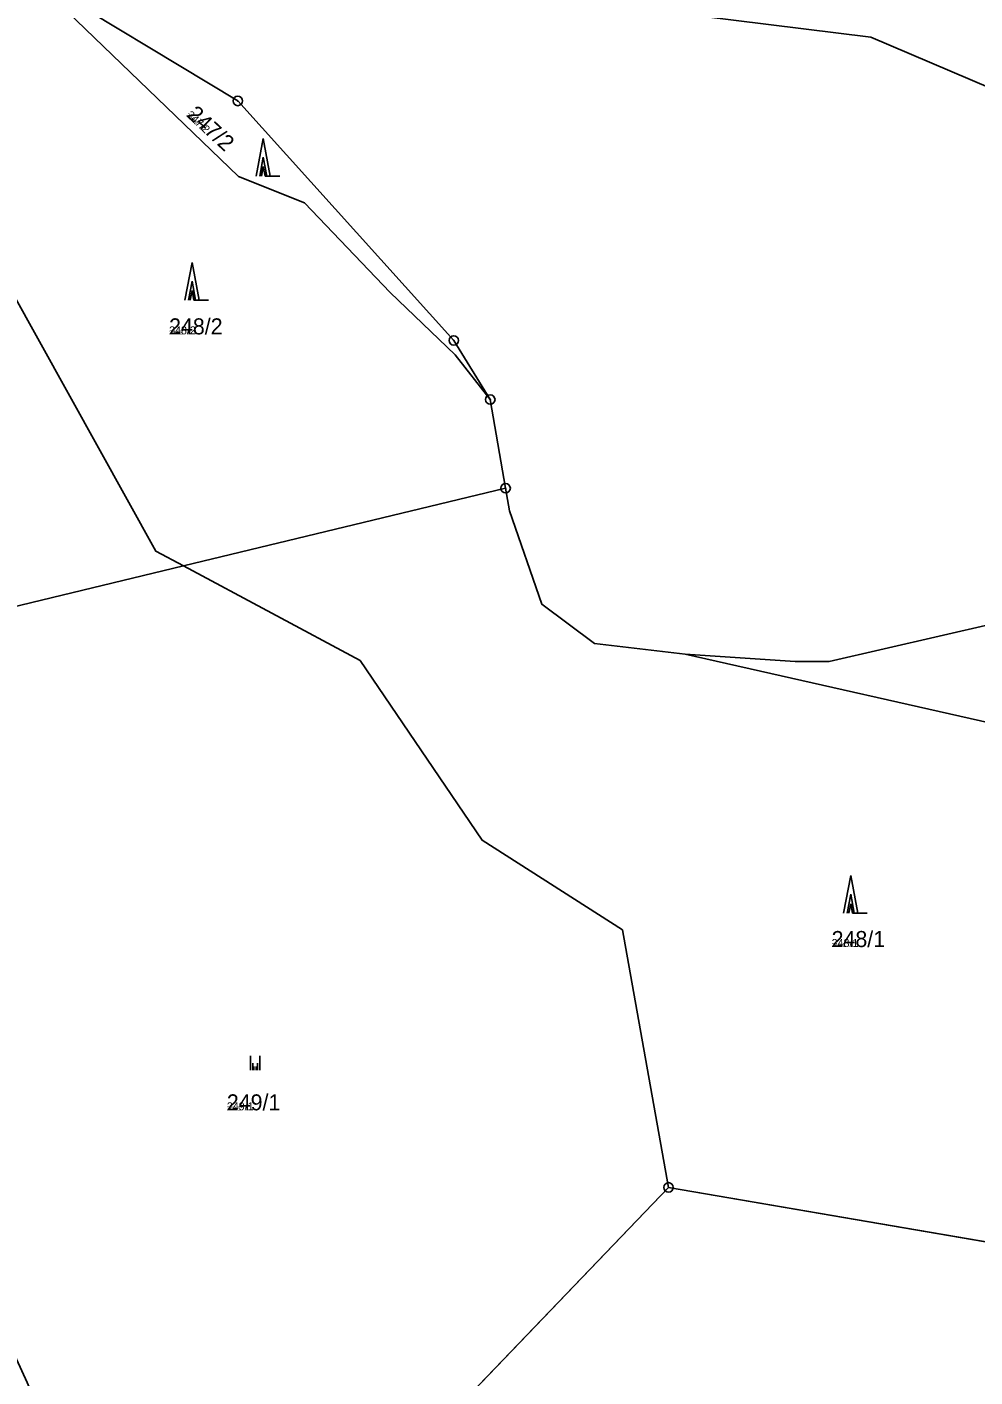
# Model space of a CAD drawing. Extents: x -759873 to -758487, y -975024 to -973516.
# Drawn here: x -759101 to -759000.3, y -974781.5 to -974638.1 of the extents above; entities that cross this region are included whole.
import ezdxf

# ---------------------------------------------------------------- set-up
doc = ezdxf.new("R2010")
doc.units = 0
for name, color, linetype in [('KAT_01_hranice KU', 7, 'Continuous'), ('KAT_02_hranice parcel', 7, 'Continuous'), ('KAT_03_1000_čísla parcelní', 7, 'Continuous'), ('KAT_03_250_čísla parcelní', 7, 'Continuous'), ('KAT_03_500_čísla parcelní', 7, 'Continuous'), ('KAT_04_vnitřní kresba', 7, 'Continuous'), ('KAT_05_1000_značky kultur', 7, 'Continuous'), ('KAT_05_250_značky kultur', 7, 'Continuous'), ('KAT_05_500_značky kultur', 7, 'Continuous'), ('KAT_11_značky bodu BP', 7, 'Continuous'), ('KAT_14_plocha_pozemek', 7, 'Continuous')]:
    doc.layers.add(name, color=color, linetype=linetype)

msp = doc.modelspace()

# ---------------------------------------------------------------- linework, layer by layer
at = {"layer": 'KAT_01_hranice KU'}
msp.add_lwpolyline([(-759063.93, -974793.72), (-759032.83, -974761.31), (-758995.41, -974767.74)], dxfattribs=at)
at = {"layer": 'KAT_02_hranice parcel'}
for p, q in [((-759050.14, -974687.05), (-759051.77, -974677.63)), ((-759084.37, -974695.3), (-759050.14, -974687.05)), ((-759063.93, -974793.72), (-759032.83, -974761.31)), ((-759032.83, -974761.31), (-758995.41, -974767.74))]:
    msp.add_line(p, q, dxfattribs=at)
for points in [[(-759072.53, -974622.47), (-759058.27, -974633.29), (-759011.32, -974639.13), (-758985.91, -974649.95)], [(-759121.31, -974628.39), (-759107.72, -974643.63), (-759105.8, -974660.49), (-759087.3, -974693.73), (-759084.37, -974695.3)], [(-759100.6, -974632.63), (-759098.65, -974634.53), (-759078.54, -974653.94), (-759071.5, -974656.72), (-759062.41, -974666.25), (-759055.52, -974672.89), (-759051.77, -974677.63)], [(-759051.77, -974677.63), (-759055.66, -974671.34), (-759078.61, -974645.91), (-759100.6, -974632.63)], [(-759084.37, -974695.3), (-759132.9, -974707), (-759136.32, -974697.59), (-759144.18, -974680.88), (-759149.76, -974675.44)], [(-759050.14, -974687.05), (-759049.72, -974689.45), (-759046.29, -974699.36), (-759040.71, -974703.54), (-759031.07, -974704.67), (-758992.76, -974713.32)], [(-759032.83, -974761.31), (-759037.71, -974733.96), (-759052.64, -974724.43), (-759065.6, -974705.35), (-759084.37, -974695.3)]]:
    msp.add_lwpolyline(points, dxfattribs=at)
at = {"layer": 'KAT_04_vnitřní kresba'}
for p, q in [((-759015.77, -974705.44), (-758998.21, -974701.42)), ((-759031.07, -974704.67), (-759019.38, -974705.44)), ((-759019.38, -974705.44), (-759015.77, -974705.44))]:
    msp.add_line(p, q, dxfattribs=at)
at = {"layer": 'KAT_05_1000_značky kultur'}
for p, q in [((-759075.9, -974649.88), (-759076.65, -974653.88)), ((-759075.15, -974653.88), (-759075.9, -974649.88)), ((-759075.15, -974653.88), (-759074.15, -974653.88)), ((-759083.47, -974663.05), (-759084.22, -974667.05)), ((-759082.72, -974667.05), (-759083.47, -974663.05)), ((-759082.72, -974667.05), (-759081.72, -974667.05)), ((-759013.47, -974728.18), (-759014.22, -974732.18)), ((-759012.72, -974732.18), (-759013.47, -974728.18)), ((-759012.72, -974732.18), (-759011.72, -974732.18)), ((-759077.27, -974748.85), (-759077.27, -974747.35)), ((-759076.27, -974748.85), (-759076.27, -974747.35))]:
    msp.add_line(p, q, dxfattribs=at)
at = {"layer": 'KAT_05_250_značky kultur'}
for p, q in [((-759075.9, -974652.88), (-759076.09, -974653.88)), ((-759075.71, -974653.88), (-759075.9, -974652.88)), ((-759075.71, -974653.88), (-759075.46, -974653.88)), ((-759083.47, -974666.05), (-759083.66, -974667.05)), ((-759083.28, -974667.05), (-759083.47, -974666.05)), ((-759083.28, -974667.05), (-759083.03, -974667.05)), ((-759013.47, -974731.18), (-759013.66, -974732.18)), ((-759013.28, -974732.18), (-759013.47, -974731.18)), ((-759013.28, -974732.18), (-759013.03, -974732.18)), ((-759076.89, -974748.85), (-759076.89, -974748.47)), ((-759076.64, -974748.85), (-759076.64, -974748.47))]:
    msp.add_line(p, q, dxfattribs=at)
at = {"layer": 'KAT_05_500_značky kultur'}
for p, q in [((-759075.9, -974651.88), (-759076.28, -974653.88)), ((-759075.53, -974653.88), (-759075.9, -974651.88)), ((-759075.53, -974653.88), (-759075.03, -974653.88)), ((-759083.47, -974665.05), (-759083.84, -974667.05)), ((-759083.09, -974667.05), (-759083.47, -974665.05)), ((-759083.09, -974667.05), (-759082.6, -974667.05)), ((-759013.47, -974730.18), (-759013.84, -974732.18)), ((-759013.09, -974732.18), (-759013.47, -974730.18)), ((-759013.09, -974732.18), (-759012.6, -974732.18)), ((-759077.02, -974748.85), (-759077.02, -974748.1)), ((-759076.52, -974748.85), (-759076.52, -974748.1))]:
    msp.add_line(p, q, dxfattribs=at)
at = {"layer": 'KAT_11_značky bodu BP'}
for centre, radius in [((-759078.61, -974645.91), 0.5), ((-759078.61, -974645.91), 0.0303), ((-759055.66, -974671.34), 0.5), ((-759055.66, -974671.34), 0.0303), ((-759051.77, -974677.63), 0.5), ((-759051.77, -974677.63), 0.0303), ((-759050.14, -974687.05), 0.5), ((-759050.14, -974687.05), 0.0303), ((-759032.83, -974761.31), 0.5), ((-759032.83, -974761.31), 0.0303)]:
    msp.add_circle(centre, radius, dxfattribs=at)
at = {"layer": 'KAT_14_plocha_pozemek'}
for points in [[(-758985.91, -974649.95), (-759011.32, -974639.13), (-759058.27, -974633.29), (-759072.53, -974622.47), (-759085.12, -974612.91), (-759119.49, -974608.48), (-759126.45, -974601.07), (-759123.88, -974586.97), (-759138.78, -974574.64), (-759149.95, -974565.4), (-759151.3, -974564.28), (-759155.66, -974538.03), (-759168.27, -974530.82)], [(-759100.6, -974632.63), (-759078.61, -974645.91), (-759055.66, -974671.34), (-759051.77, -974677.63), (-759050.14, -974687.05), (-759049.72, -974689.45), (-759046.29, -974699.36), (-759040.71, -974703.54), (-759031.07, -974704.67), (-758992.76, -974713.32)]]:
    msp.add_lwpolyline(points, dxfattribs=at)
for points in [[(-759068.68, -974616.85), (-759072.53, -974622.47), (-759058.27, -974633.29), (-759011.32, -974639.13), (-758985.91, -974649.95), (-758968.42, -974607.24), (-758984.89, -974602.12), (-758989.44, -974627.68), (-759010.62, -974635.71), (-759025.68, -974634.84), (-759039.89, -974629.72), (-759054.75, -974623.47)], [(-759179.97, -974642.79), (-759172.86, -974648.93), (-759159.84, -974663.56), (-759149.76, -974675.44), (-759144.18, -974680.88), (-759136.32, -974697.59), (-759132.9, -974707), (-759084.37, -974695.3), (-759087.3, -974693.73), (-759105.8, -974660.49), (-759107.72, -974643.63), (-759121.31, -974628.39), (-759134.04, -974629.13), (-759146.2, -974621.75), (-759148.58, -974619.46), (-759181.41, -974628.97), (-759180.71, -974639.63)], [(-759050.14, -974687.05), (-759051.77, -974677.63), (-759055.52, -974672.89), (-759062.41, -974666.25), (-759071.5, -974656.72), (-759078.54, -974653.94), (-759098.65, -974634.53), (-759100.6, -974632.63), (-759109.03, -974624.43), (-759119.5, -974620.56), (-759124.04, -974618.94), (-759121.31, -974628.39), (-759107.72, -974643.63), (-759105.8, -974660.49), (-759087.3, -974693.73), (-759084.37, -974695.3)], [(-759055.66, -974671.34), (-759078.61, -974645.91), (-759100.6, -974632.63), (-759098.65, -974634.53), (-759078.54, -974653.94), (-759071.5, -974656.72), (-759062.41, -974666.25), (-759055.52, -974672.89), (-759051.77, -974677.63)], [(-759136.32, -974697.59), (-759144.18, -974680.88), (-759149.76, -974675.44), (-759100.98, -974782.04), (-759096.43, -974792.71), (-759097.35, -974808.06), (-759093.87, -974828.86), (-759092.71, -974830.26), (-759063.93, -974793.72), (-759032.83, -974761.31), (-759037.71, -974733.96), (-759052.64, -974724.43), (-759065.6, -974705.35), (-759084.37, -974695.3), (-759132.9, -974707)], [(-758966.22, -974769.01), (-758971.85, -974761.3), (-758980.47, -974740.82), (-758981.85, -974727.37), (-758989.24, -974720.59), (-758988.42, -974717.39), (-758987.34, -974714.54), (-758992.76, -974713.32), (-759031.07, -974704.67), (-759040.71, -974703.54), (-759046.29, -974699.36), (-759049.72, -974689.45), (-759050.14, -974687.05), (-759084.37, -974695.3), (-759065.6, -974705.35), (-759052.64, -974724.43), (-759037.71, -974733.96), (-759032.83, -974761.31), (-758995.41, -974767.74), (-758988.47, -974765.39)]]:
    msp.add_lwpolyline(points, close=True, dxfattribs=at)

# ---------------------------------------------------------------- texts
at = {"layer": 'KAT_03_1000_čísla parcelní'}
msp.add_text('247/2', height=1.7, rotation=317, dxfattribs=at).set_placement((-759084.13, -974647.48))
for s, p in [('248/2', (-759085.91, -974670.7)), ('248/1', (-759015.5, -974735.78)), ('249/1', (-759079.77, -974753.13))]:
    msp.add_text(s, height=1.7, dxfattribs=at).set_placement(p)
at = {"layer": 'KAT_03_250_čísla parcelní'}
msp.add_text('247/2', height=0.425, rotation=317, dxfattribs=at).set_placement((-759084.13, -974647.48))
for s, p in [('248/2', (-759085.91, -974670.7)), ('248/1', (-759015.5, -974735.78)), ('249/1', (-759079.77, -974753.13))]:
    msp.add_text(s, height=0.425, dxfattribs=at).set_placement(p)
at = {"layer": 'KAT_03_500_čísla parcelní'}
msp.add_text('247/2', height=0.85, rotation=317, dxfattribs=at).set_placement((-759084.13, -974647.48))
for s, p in [('248/2', (-759085.91, -974670.7)), ('248/1', (-759015.5, -974735.78)), ('249/1', (-759079.77, -974753.13))]:
    msp.add_text(s, height=0.85, dxfattribs=at).set_placement(p)

doc.saveas('drawing.dxf')
